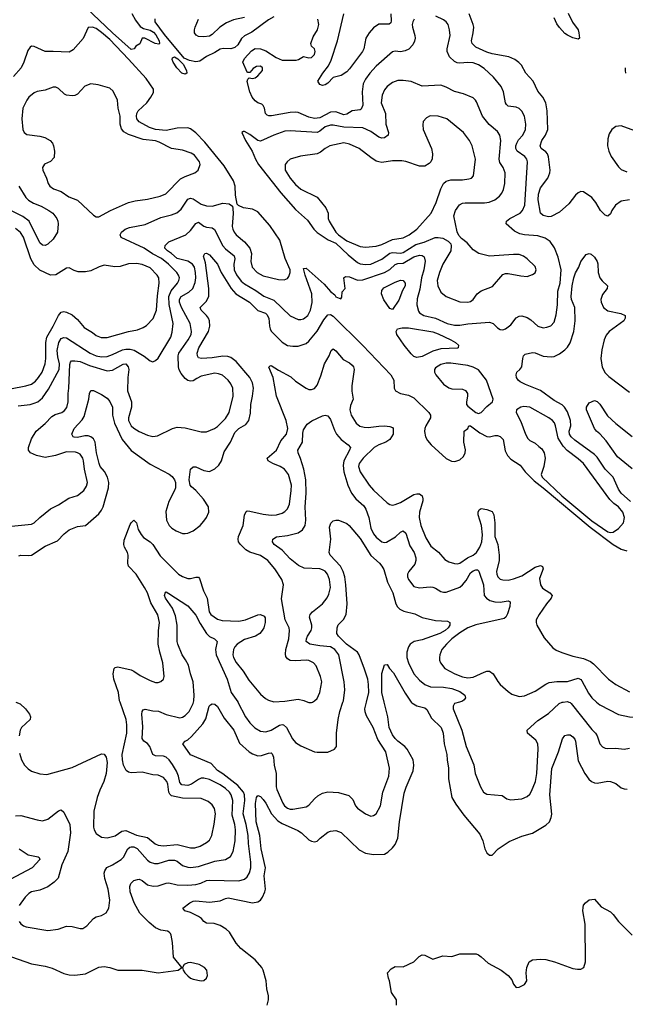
# Model space of a CAD drawing. Header units: inches. Extents: x 1834610 to 2027685, y 642842 to 774116.
# Tile 449 of 632: x 1952681 to 1957180, y 717756 to 725066. Entities that reach past the tile are written whole.
import ezdxf

# ---------------------------------------------------------------- set-up
doc = ezdxf.new("R2010")
doc.units = ezdxf.units.IN
doc.header["$MEASUREMENT"] = 0
doc.layers.add('B9751', color=7, linetype='Continuous')
doc.layers.add('B9752', color=7, linetype='Continuous')

msp = doc.modelspace()

# ---------------------------------------------------------------- linework, layer by layer
at = {"layer": 'B9751', "color": 5}
for points, elevation in [([(1952470, 718160.7), (1952770, 718055.6), (1952870, 718038), (1952923.7, 718023.7), (1953010, 717985.3), (1953050, 717973.4), (1953090, 717972.7), (1953170, 717981.5), (1953270, 718030.3), (1953310, 718036.5), (1953351, 718030), (1953411.5, 718008.5), (1953590, 718008.9), (1953710, 717988.4), (1953858, 718010), (1953886, 718030), (1953824.4, 718104.4), (1953815.6, 718215.6), (1953806, 718270), (1953800.4, 718280.4), (1953791.9, 718291.9), (1953779, 718299), (1953730, 718305.8), (1953690, 718324.1), (1953642.1, 718362.1), (1953573.2, 718433.2), (1953532, 718510), (1953501.2, 718590), (1953498.7, 718630), (1953506.6, 718653.4), (1953530, 718674.6), (1953556.6, 718683.4), (1953570, 718683.6), (1953590, 718674.6), (1953630, 718642.3), (1953673.4, 718633.4), (1953710, 718635.2), (1953770, 718656.2), (1953790, 718658.6), (1953850, 718643.5), (1953930, 718640.7), (1953990, 718644.5), (1954025.9, 718654), (1954070, 718674.3), (1954090, 718677.6), (1954310, 718672.5), (1954350, 718685.2), (1954370, 718701.7), (1954387.3, 718732.7), (1954397, 718770), (1954397.6, 718810), (1954380.1, 718950), (1954378.3, 719010), (1954364.3, 719090), (1954340.4, 719170), (1954354.4, 719270), (1954351.2, 719310), (1954343.7, 719330), (1954300.7, 719380.7), (1954190, 719466.5), (1954150, 719491.9), (1954102.5, 719542.5), (1953950, 719607.8), (1953893.6, 719690), (1953911.6, 719710), (1953930, 719719.7), (1953956.8, 719743.2), (1954042.3, 719837.7), (1954063.8, 719876.2), (1954089.8, 719970.2), (1954099.6, 719980.4), (1954110, 719987.7), (1954130, 719984.9), (1954150, 719968), (1954200.7, 719880.7), (1954272.6, 719790), (1954315, 719695), (1954386.9, 719630), (1954410, 719614.8), (1954450, 719601.7), (1954476.4, 719603.6), (1954530, 719620.7), (1954550, 719621.7), (1954555.7, 719615.7), (1954565.4, 719590), (1954571.5, 719531.5), (1954586.4, 719470), (1954587.2, 719370), (1954592.4, 719350), (1954636.5, 719250), (1954649.1, 719230), (1954670, 719211.8), (1954690, 719203.9), (1954710, 719203.9), (1954810, 719222.4), (1954830, 719233.4), (1954870, 719280.3), (1954896.3, 719303.7), (1954930, 719323.1), (1954970, 719333.1), (1955050, 719328.9), (1955125.7, 719305.7), (1955156.4, 719276.4), (1955176.5, 719230), (1955190, 719212.4), (1955250.6, 719170), (1955290, 719153.4), (1955310, 719157.6), (1955329.7, 719170.3), (1955361.6, 719230), (1955377.6, 719330), (1955424.2, 719450), (1955427, 719510), (1955400.2, 719630), (1955342.4, 719722.4), (1955307.7, 719810), (1955257.4, 719897.4), (1955246.8, 719926.8), (1955245.8, 719950), (1955257.4, 720000)], 440), ([(1952653.4, 720000), (1952685.9, 719985.9), (1952725.5, 719950), (1952754.9, 719910), (1952762.8, 719890), (1952758, 719870), (1952694.6, 719810), (1952684, 719790), (1952676.9, 719750)], 480), ([(1952677, 718370), (1952690, 718352.7), (1952710, 718337.6), (1952730, 718330.4), (1952890, 718303.1), (1952967.4, 718312.6), (1953030, 718335.3), (1953070, 718334), (1953130, 718318), (1953150, 718318), (1953180.8, 718339.2), (1953230, 718392.2), (1953250, 718404.2), (1953290, 718414), (1953324.6, 718435.4), (1953343.5, 718470), (1953349.8, 718530), (1953337.7, 718610), (1953312.7, 718690), (1953309.9, 718730), (1953313.3, 718746.7), (1953328.7, 718771.3), (1953370, 718790.2), (1953435, 718830), (1953451.3, 718848.7), (1953483.9, 718910), (1953498.4, 718921.6), (1953510, 718925.9), (1953530, 718923.9), (1953552.7, 718912.7), (1953630, 718826.5), (1953650.5, 718810), (1953682.3, 718802.3), (1953710, 718802), (1953790, 718824.7), (1953830, 718826.7), (1953850, 718817.8), (1953890, 718787.1), (1953930, 718772.9), (1953950, 718770.8), (1954010, 718779.8), (1954130, 718817.5), (1954210, 718830.2), (1954247.4, 718852.6), (1954267.8, 718890), (1954282.4, 718970), (1954283.2, 719050), (1954278.8, 719090), (1954259.3, 719159.3), (1954265.7, 719270), (1954252.8, 719310), (1954239.2, 719330), (1954210, 719358.3), (1954170, 719386), (1954090, 719424.7), (1954050, 719434.5), (1954030, 719433.8), (1954010, 719425.4), (1953956.5, 719390), (1953930, 719380.5), (1953885.2, 719385.2), (1953870, 719403.5), (1953859.7, 719450), (1953845.5, 719485.5), (1953816.9, 719536.9), (1953791.5, 719571.5), (1953770, 719589.8), (1953750, 719598.5), (1953690, 719600.3), (1953670, 719609.7), (1953648.6, 719670), (1953630, 719692.4), (1953603, 719710), (1953591.9, 719730), (1953595.7, 719815.7), (1953589.2, 719910.8), (1953590.9, 719929.1), (1953598.9, 719941.1), (1953612.9, 719947.1), (1953670, 719934.7), (1953711.2, 719931.2), (1953770, 719906.7), (1953870, 719883.1), (1953890, 719887.6), (1953910, 719899.6), (1953940.4, 719930), (1953969.8, 719990), (1953972, 720000)], 460), ([(1952680.9, 719620.9), (1952695.5, 719570), (1952717.3, 719530), (1952743.7, 719503.7), (1952770, 719487.7), (1952830, 719466.4), (1952882, 719462), (1953070, 719513.7), (1953290, 719614.9), (1953310, 719613.4), (1953324.9, 719590), (1953330.4, 719550.4), (1953323.1, 719470), (1953307.2, 719410), (1953275.4, 719344.6), (1953256.5, 719290), (1953233.2, 719190), (1953230.2, 719070), (1953235.5, 719050), (1953250, 719024.2), (1953290, 718996.5), (1953330, 718992.4), (1953390, 719007.2), (1953440, 719040), (1953470, 719045.8), (1953550, 719012.3), (1953630, 718994.3), (1953688, 718948.1), (1953710, 718936.6), (1953750, 718932.9), (1953850, 718941.8), (1953950, 718916.5), (1953983.1, 718916.9), (1954022, 718930), (1954070, 718958), (1954090, 718974.9), (1954109.7, 719010), (1954126.3, 719093.7), (1954135, 719170), (1954127.1, 719210), (1954110, 719236.9), (1954081.8, 719261.8), (1954030, 719283.5), (1953890, 719285), (1953810, 719304.3), (1953795.8, 719315.7), (1953788.1, 719330), (1953781.9, 719390), (1953775.2, 719410), (1953750, 719439.4), (1953710, 719456.3), (1953670, 719459.9), (1953590, 719479.6), (1953510, 719475.1), (1953490, 719479.8), (1953472.5, 719492.5), (1953453.1, 719530), (1953444, 719570), (1953442.7, 719610), (1953476.8, 719770), (1953478.2, 719830), (1953472.2, 719870), (1953426.5, 720000)], 480), ([(1954519.6, 717750), (1954529.7, 717790), (1954530, 717818), (1954517.2, 717870), (1954511.7, 717930), (1954489.8, 718010), (1954479.8, 718030), (1954430, 718085.3), (1954322.7, 718170), (1954288.3, 718210), (1954239.2, 718290), (1954213.8, 718313.8), (1954170, 718340.6), (1954125.5, 718354.5), (1954070, 718357.6), (1954050, 718369.7), (1954031.7, 718391.7), (1954008.7, 718408.7), (1953950, 718437.3), (1953909, 718450), (1953892.7, 718470), (1953945.1, 718510), (1953970, 718521.7), (1953990, 718523.8), (1954090, 718513.7), (1954170, 718524.2), (1954210, 718541.9), (1954230, 718545.3), (1954411.2, 718508.8), (1954450, 718516.2), (1954470.5, 718529.5), (1954485.6, 718550), (1954503.2, 718590), (1954506.9, 718610), (1954497.5, 718710), (1954507.8, 718770), (1954474.3, 718910), (1954464.2, 719010), (1954436.9, 719110), (1954432.3, 719247.7), (1954439.4, 719290), (1954450, 719306.5), (1954470, 719299.7), (1954490, 719276.2), (1954510, 719249.1), (1954552.9, 719170), (1954598.9, 719118.9), (1954630, 719097), (1954747.2, 719047.2), (1954773.7, 719030), (1954830, 718977.1), (1954850, 718966), (1954870, 718962), (1954890, 718966.8), (1954912.7, 718990), (1954970, 719032.7), (1954990, 719040.4), (1955030, 719044.9), (1955070, 719030.3), (1955202.7, 718902.7), (1955250, 718878.9), (1955310, 718867.2), (1955390, 718870.3), (1955415.9, 718884.1), (1955450, 718917), (1955470, 718943.1), (1955490.6, 718990), (1955502.2, 719110), (1955537.9, 719322.1), (1955552.2, 719367.8), (1955603.1, 719490), (1955608.8, 719531.2), (1955604.4, 719570), (1955559.8, 719650), (1955543.1, 719670), (1955490, 719709), (1955469.1, 719730), (1955450, 719757.3), (1955426.4, 719810), (1955414.9, 719890), (1955388.4, 720000)], 420), ([(1954301.6, 720000), (1954358.6, 719890), (1954390, 719846.3), (1954427.7, 719807.7), (1954470, 719783.2), (1954510, 719778.9), (1954550, 719790.9), (1954610, 719827.3), (1954630, 719834), (1954641.6, 719830), (1954663.2, 719810), (1954707, 719727), (1954730, 719699.5), (1954770, 719673.7), (1954870, 719630.4), (1954890, 719626.7), (1954971.1, 719628.9), (1955019, 719650), (1955034, 719670), (1955034.8, 719770), (1955047.3, 719870), (1955059.4, 719930), (1955082.5, 720000)], 460), ([(1954820.9, 720000), (1954830, 719996.3), (1954850, 719996.3), (1954856.5, 720000)], 480), ([(1955590.1, 720000), (1955594.2, 719994.2), (1955630, 719971.3), (1955690, 719957.4), (1955705.6, 719945.6), (1955740.6, 719880.6), (1955811, 719810), (1955827.8, 719770), (1955835.1, 719690), (1955852.9, 719610), (1955855.3, 719570), (1955867.1, 719510), (1955865.6, 719430), (1955891.9, 719291.9), (1955920.9, 719240.9), (1955980.4, 719160.4), (1956098.6, 719018.6), (1956122, 718970), (1956136.4, 718910), (1956150, 718880.7), (1956170, 718864), (1956190, 718864), (1956236, 718910), (1956316.6, 718963.4), (1956410, 719004.9), (1956490, 719027.4), (1956590, 719084.9), (1956616.9, 719110), (1956630, 719142.8), (1956633, 719167), (1956619.1, 719310), (1956634.2, 719505.8), (1956682.3, 719630), (1956712.1, 719727.9), (1956730, 719750.4), (1956750, 719757), (1956770, 719755.3), (1956790, 719742.6), (1956803.8, 719723.8), (1956810.2, 719710), (1956830, 719563.1), (1956878.6, 719470), (1956908.3, 719428.3), (1956928.9, 719410), (1956950, 719399.7), (1956970, 719397.6), (1957050, 719412.9), (1957070, 719410.2), (1957110, 719394.9), (1957150, 719362), (1957170, 719354.6), (1957193.2, 719353.2)], 420), ([(1955948.1, 720000), (1955911.6, 719988.4), (1955900.3, 719970), (1955900.9, 719950), (1955964.5, 719790), (1955996.5, 719670), (1956053.4, 719533.4), (1956065.3, 719470), (1956103.5, 719370), (1956126.7, 719330), (1956150, 719317.1), (1956265.5, 719305.5), (1956300.1, 719280.1), (1956330, 719273), (1956410, 719280.8), (1956450, 719298), (1956470, 719316.4), (1956482.9, 719337.1), (1956512.7, 719410), (1956522, 719470), (1956531.7, 719651.7), (1956529.8, 719689.8), (1956515.9, 719715.9), (1956454.3, 719770), (1956449.7, 719790), (1956530, 719862), (1956610, 719915.6), (1956687.1, 719990), (1956710, 719999.4), (1956716.9, 720000)], 440), ([(1956761, 720000), (1956770, 719997.6), (1956778.5, 719990), (1956930, 719796.9), (1956957.3, 719770), (1956970.3, 719750), (1956990.3, 719690.3), (1957010, 719668), (1957030, 719658), (1957050, 719654.4), (1957110, 719656.5), (1957170, 719650.3), (1957210, 719658)], 440), ([(1956966.8, 720000), (1956990, 719980.2), (1957130, 719906.2), (1957211, 719891), (1957290, 719888.4), (1957319.6, 719879.6), (1957584, 719684), (1957614.6, 719674.6), (1957750, 719665.5), (1957870, 719642.7), (1957930, 719644), (1958010, 719672.9), (1958152.3, 719750), (1958206, 719810), (1958214.3, 719830), (1958209.7, 719850), (1958169.9, 719910), (1958134.9, 719950), (1958085, 720000)], 460), ([(1952650, 719154.9), (1952690, 719157.8), (1952810, 719124.7), (1952850, 719117.7), (1952890, 719131.3), (1952970, 719193.1), (1952990, 719198.4), (1953010, 719181.6), (1953054, 719090), (1953058, 719030), (1953038.3, 718890), (1952994.3, 718790), (1952966.6, 718693.4), (1952938.2, 718661.8), (1952890, 718628.3), (1952830, 718602), (1952770, 718591.2), (1952750, 718578.4), (1952721.6, 718550), (1952678, 718490)], 460), ([(1952676.3, 718910), (1952744.5, 718864.4), (1952818, 718850), (1952824.9, 718844.9), (1952830.4, 718830), (1952773.4, 718770), (1952610, 718682.5)], 440), ([(1955479, 717750), (1955479, 717790), (1955443.2, 717843.2), (1955429.3, 717930), (1955420.9, 717950), (1955414, 717990), (1955440.2, 718019.8), (1955470, 718036), (1955530, 718034.8), (1955609.4, 718070.6), (1955649, 718110), (1955670, 718122.8), (1955690, 718121), (1955750, 718091.3), (1955824.7, 718115.3), (1955890, 718111.3), (1955950, 718131.3), (1956071.3, 718130), (1956090, 718123), (1956110, 718108), (1956161.8, 718061.8), (1956256.3, 718010), (1956310.3, 717970.3), (1956336.7, 717936.7), (1956350, 717904.7), (1956370, 717881), (1956390, 717882.8), (1956430, 717902.8), (1956449.2, 717930), (1956442.9, 717990), (1956448, 718030), (1956466.3, 718070), (1956490, 718085.7), (1956550, 718091.4), (1956590, 718087.9), (1956654, 718070), (1956790, 718021.3), (1956824.1, 718015.9), (1956850, 718017.3), (1956872.7, 718030), (1956885.1, 718070), (1956880.3, 718350), (1956864.4, 718450), (1956865.3, 718474.7), (1956870, 718491.3), (1956884, 718510), (1956910, 718531), (1956950, 718536), (1957000.4, 718480.4), (1957070, 718441.1), (1957090, 718422), (1957129.4, 718369.4), (1957229.4, 718269.4)], 380)]:
    msp.add_lwpolyline(points, dxfattribs=dict(at, elevation=elevation))
at = {"layer": 'B9751', "color": 5, "elevation": 440}
msp.add_lwpolyline([(1953950, 718065.6), (1953930, 718064.5), (1953902, 718050), (1953891.3, 718030), (1953896, 718010), (1953906.8, 717990), (1953930, 717966.8), (1953950, 717950.8), (1953970, 717942), (1954029.1, 717930.9), (1954050, 717931.3), (1954069.3, 717950.7), (1954076, 717970), (1954072, 718010), (1954053.2, 718030), (1954014, 718050)], close=True, dxfattribs=at)
at = {"layer": 'B9752', "color": 5}
for points, elevation in [([(1952570, 721301.5), (1952770, 721320.2), (1952790, 721330.3), (1952830, 721370.3), (1952910, 721434.3), (1952970, 721464.9), (1953046.9, 721513.1), (1953110, 721534), (1953156.9, 721570), (1953178.2, 721601.8), (1953184.2, 721630), (1953163.4, 721730), (1953156.5, 721790), (1953149.8, 721810), (1953130, 721839.7), (1953111.3, 721851.3), (1953095.1, 721855.1), (1953030, 721857.3), (1952948.4, 721831.6), (1952870, 721816.2), (1952807, 721830), (1952762.7, 721850), (1952745.6, 721870), (1952746, 721890), (1952770, 721954.8), (1952802.9, 722010), (1952870, 722068.8), (1952919.1, 722121), (1952945.2, 722134.8), (1952993.6, 722150), (1953015.3, 722164.7), (1953032.5, 722187.5), (1953042.4, 722230), (1953040.4, 722290), (1953046.1, 722330), (1953053, 722507), (1953057.7, 722522.3), (1953067.2, 722532.8), (1953090, 722534.3), (1953130, 722528.3), (1953199.1, 722499.1), (1953330, 722459.8), (1953370, 722463.4), (1953450, 722509.3), (1953470.3, 722510), (1953486.2, 722490), (1953490.9, 722470), (1953484.8, 722410), (1953483.2, 722310), (1953510.9, 722230), (1953510.9, 722189.1), (1953489.4, 722110.6), (1953490.2, 722090), (1953510, 722050.3), (1953530, 722034), (1953570, 722007.6), (1953630, 721981.7), (1953670, 721972), (1953704, 721976), (1953816, 722030), (1953850, 722040.2), (1953910, 722035.5), (1954030, 722005.7), (1954070, 722007), (1954128.8, 722031.2), (1954150, 722045.7), (1954210, 722106), (1954238.2, 722150), (1954266.8, 722270), (1954264.2, 722330), (1954250, 722361.6), (1954229.8, 722389.8), (1954187, 722427), (1954157.7, 722437.7), (1954130, 722440.7), (1954030, 722419), (1953996.6, 722403.4), (1953970, 722384.2), (1953950, 722382.4), (1953930, 722387.7), (1953910, 722401.3), (1953879.5, 722439.5), (1953866.2, 722466.2), (1953861, 722490), (1953857.8, 722570), (1953863.4, 722590), (1953933.1, 722690), (1953953.8, 722730), (1953958.4, 722750), (1953947.9, 722810), (1953882.5, 722930), (1953868, 722970), (1953868.2, 722990), (1953880.2, 723010), (1953937.8, 723042.2), (1953968.6, 723071.4), (1953985.5, 723114.5), (1953989.9, 723150), (1953987.9, 723190), (1953978.8, 723230), (1953964.3, 723250), (1953930, 723274.4), (1953850, 723293.1), (1953810, 723329.9), (1953778.5, 723350), (1953759.8, 723370), (1953761.5, 723390), (1953790, 723416.5), (1953914.7, 723470), (1953950, 723501.6), (1953990, 723554), (1954010, 723561.8), (1954050, 723533.4), (1954070, 723524.8), (1954110, 723521.6), (1954127.4, 723507.4), (1954190, 723386.5), (1954210, 723364.3), (1954274.2, 723314.2), (1954279.8, 723290), (1954272.1, 723250), (1954273.8, 723210), (1954290.8, 723170.8), (1954325.7, 723125.7), (1954350, 723105.9), (1954436.3, 723056.3), (1954493.6, 723013.6), (1954570, 722983.5), (1954690, 722867.6), (1954750, 722841.1), (1954770, 722840.3), (1954790, 722846.5), (1954820.4, 722870), (1954841.4, 722910), (1954854.4, 722965.6), (1954850.9, 723030), (1954801.8, 723170), (1954790, 723218), (1954810, 723220.9), (1954941.9, 723101.9), (1954990, 723047.7), (1955022.5, 723022.5), (1955030, 723008.8), (1955067.3, 722992.7), (1955072.9, 723007.1), (1955075.3, 723044.7), (1955099, 723070), (1955089.4, 723150), (1955100.8, 723159.2), (1955130, 723157.3), (1955190, 723131.3), (1955230, 723134), (1955391, 723189), (1955430, 723211.3), (1955470.6, 723249.4), (1955490, 723256.6), (1955530, 723259.3), (1955610, 723306.1), (1955650, 723318.1), (1955670, 723316.5), (1955686.8, 723306.8), (1955693.8, 723273.8), (1955683.3, 723210), (1955665.8, 723150), (1955653.8, 723066.2), (1955634.7, 722994.7), (1955632.2, 722950), (1955643, 722903), (1955651.6, 722890), (1955682, 722870), (1955770, 722849.6), (1955856.5, 722810), (1955910, 722797.8), (1955950, 722798.3), (1956010, 722808.8), (1956170, 722821.3), (1956198, 722810), (1956230, 722778), (1956250, 722765.5), (1956270, 722763), (1956290, 722772), (1956330, 722801.7), (1956370, 722851.8), (1956390, 722866), (1956410, 722867.7), (1956450, 722854.3), (1956477.8, 722837.8), (1956530, 722790.3), (1956570, 722778), (1956597.5, 722782.5), (1956625.6, 722794.4), (1956650, 722820.7), (1956666.1, 722873.9), (1956675.4, 722950), (1956679.2, 723050), (1956694.9, 723110), (1956703.2, 723210), (1956682, 723302), (1956653.3, 723373.3), (1956620.4, 723420.4), (1956585.4, 723445.4), (1956530, 723461.7), (1956430, 723467.8), (1956395.8, 723475.8), (1956357, 723497), (1956294, 723550), (1956297.4, 723570), (1956321.3, 723590), (1956398.5, 723630), (1956415.3, 723650), (1956432.2, 723690), (1956452.2, 724010), (1956448.1, 724030), (1956434.2, 724050), (1956377.5, 724090), (1956365.9, 724110), (1956366.3, 724130), (1956373.1, 724150), (1956386.5, 724173.5), (1956419.3, 724210), (1956438.9, 724250), (1956441.1, 724290), (1956429.8, 724350), (1956410, 724388), (1956390, 724407.1), (1956370, 724416.8), (1956310, 724424), (1956296.6, 724436.6), (1956289.8, 724450), (1956274.6, 724530), (1956258, 724570), (1956199.9, 724639.9), (1956130, 724704.6), (1956090, 724731.4), (1956050, 724745.2), (1956010, 724748.2), (1955950, 724742.9), (1955930, 724746), (1955910, 724755.8), (1955873.8, 724790), (1955856.5, 724830), (1955856.8, 724850), (1955878.5, 724950), (1955874.7, 724990), (1955863.1, 725030), (1955850, 725049.6), (1955830, 725066.3), (1955772.5, 725092.5)], 540), ([(1953513.2, 725113.2), (1953542.7, 725062.7), (1953576.7, 725016.7), (1953600.7, 725000.7), (1953650, 724988.9), (1953674, 724974), (1953693.5, 724953.5), (1953718.4, 724910), (1953721, 724890), (1953714.6, 724885.4), (1953688.4, 724888.5), (1953610, 724929.3), (1953591, 724929), (1953573.4, 724886.6), (1953544.7, 724870), (1953530.5, 724849.5), (1953510, 724846), (1953370, 724969.9), (1953175.6, 725155.6)], 540), ([(1955438.1, 725110), (1955441.6, 725058.4), (1955437.1, 725042.9), (1955425.7, 725034.3), (1955350, 725032.1), (1955310, 725006.5), (1955276.8, 724970), (1955251.8, 724930), (1955236.6, 724850), (1955228.6, 724830), (1955130, 724702.6), (1955110, 724680.4), (1955070, 724651.5), (1955010, 724638), (1954970, 724596), (1954950, 724582.7), (1954930, 724577.2), (1954910, 724584), (1954896, 724610), (1954933, 724670), (1954975.6, 724724.4), (1954993.9, 724766.1), (1955042.1, 724910), (1955087.8, 725110)], 520), ([(1957210, 723728.7), (1957150, 723718.2), (1957107.6, 723690), (1957079.5, 723650), (1957070, 723624), (1957050, 723607), (1957030, 723614.5), (1956994.5, 723650), (1956961.6, 723710), (1956930, 723745.1), (1956870, 723787.3), (1956850, 723789.6), (1956830, 723780.5), (1956810, 723763.5), (1956760.9, 723699.1), (1956690, 723638.2), (1956630, 723604.4), (1956610, 723601.8), (1956570, 723612.3), (1956549.8, 723630), (1956532.2, 723730), (1956533.9, 723770), (1956550, 723818.5), (1956604.5, 723890), (1956619.1, 723930), (1956621.7, 723950), (1956609.1, 724049.1), (1956602.4, 724070), (1956590, 724084.8), (1956555.1, 724110), (1956547.9, 724130), (1956560.2, 724170), (1956587.1, 724210), (1956604, 724250), (1956600.3, 724390), (1956589.8, 724449.8), (1956567.8, 724490), (1956530, 724535.1), (1956496.4, 724610), (1956441.6, 724670), (1956408.7, 724728.7), (1956389.8, 724749.8), (1956358, 724770), (1956313.2, 724790), (1956190, 724812.5), (1956150, 724825.3), (1956070, 724863.4), (1956042.9, 724890), (1956036, 724910), (1956049.9, 724970), (1956053.7, 725010), (1956050.5, 725030), (1956020.2, 725110)], 520), ([(1956755.5, 725115.5), (1956787.9, 725047.9), (1956828.8, 724990), (1956834.9, 724970), (1956838.8, 724930), (1956830, 724921.2), (1956790, 724932), (1956750, 724951.3), (1956730, 724964.8), (1956690, 725007.4), (1956670, 725035.3), (1956650, 725080.9)], 480), ([(1954570, 725088.3), (1954530, 725064.8), (1954406.3, 724973.7), (1954350, 724947), (1954330, 724926), (1954300.7, 724879.3), (1954279.2, 724860.8), (1954250, 724851.2), (1954193.6, 724853.6), (1954170, 724847.7), (1954130, 724822.8), (1954070, 724794), (1954020.3, 724759.7), (1953990, 724753.8), (1953943.8, 724763.8), (1953901.8, 724781.8), (1953756.3, 724956.3), (1953688.6, 725050), (1953688.2, 725071.8)], 540), ([(1954350, 725083.3), (1954270, 725065), (1954217.4, 725042.6), (1954168.7, 725011.3), (1954110, 724957.1), (1954090, 724944.8), (1954050, 724938), (1954010, 724941.6), (1953991.4, 724951.4), (1953980.7, 724970), (1953978.7, 724990), (1953983.5, 725010), (1954009.7, 725070)], 520), ([(1955611.7, 725070), (1955600.7, 725050), (1955596.5, 725030), (1955598, 725010), (1955617.4, 724950), (1955618, 724930), (1955613.8, 724906.2), (1955601.2, 724878.8), (1955571.4, 724848.6), (1955545.4, 724834.6), (1955510, 724826.9), (1955470, 724831.5), (1955450, 724827.6), (1955330, 724721.4), (1955281.5, 724670), (1955250, 724624.8), (1955233.5, 724590), (1955225.3, 724530), (1955229.4, 724430.6), (1955218.1, 724401.9), (1955210, 724396), (1955150, 724390.7), (1955110, 724365), (1955090, 724360.6), (1955030, 724383.1), (1954990, 724381), (1954910, 724337.8), (1954870, 724331.6), (1954830, 724342.4), (1954750, 724377), (1954730, 724380.6), (1954690, 724378.3), (1954552.7, 724352.7), (1954532.8, 724352.8), (1954518.3, 724358.3), (1954507.6, 724370), (1954499.6, 724410), (1954489.7, 724429.7), (1954479.7, 724439.7), (1954450, 724449.7), (1954430, 724463), (1954408.6, 724490), (1954390.9, 724530), (1954371.7, 724608.3), (1954375.1, 724624.9), (1954385.2, 724634.8), (1954410, 724630.4), (1954430, 724634.3), (1954449.7, 724650), (1954483.9, 724690), (1954484.2, 724710), (1954470, 724720.4), (1954441.3, 724718.7), (1954415.6, 724704.4), (1954390, 724674), (1954375.3, 724675.3), (1954370, 724678), (1954339, 724750), (1954350, 724778), (1954404.1, 724835.9), (1954430, 724853.4), (1954470, 724850.4), (1954510, 724836.4), (1954585.1, 724785.1), (1954630, 724765.2), (1954734.3, 724765.7), (1954752.7, 724770), (1954790, 724792.4), (1954830, 724782.3), (1954850, 724786.4), (1954871.8, 724808.2), (1954875.8, 724830), (1954870, 724849.6), (1954849.5, 724870), (1954844, 724890), (1954860.7, 724939.3), (1954892.4, 724990), (1954902, 725030), (1954896.2, 725070)], 540), ([(1952670, 722200.2), (1952759, 722210), (1952790, 722218.8), (1952816.3, 722230), (1952850, 722258.9), (1952896.4, 722323.6), (1952973.7, 722470), (1952977.9, 722510), (1952963.5, 722563.5), (1952960.1, 722610), (1952971.5, 722668.5), (1952990, 722698.2), (1953010, 722706.6), (1953030, 722705.1), (1953204.3, 722590), (1953250, 722570.6), (1953290, 722564.3), (1953330, 722566.5), (1953370, 722579.6), (1953444.6, 722615.4), (1953470, 722621), (1953500.9, 722620.9), (1953532.6, 722612.6), (1953607, 722567), (1953650, 722532.2), (1953670, 722527), (1953690, 722535.3), (1953710, 722554), (1953803.5, 722710), (1953813.8, 722746.2), (1953821.4, 722810), (1953792.1, 722952.1), (1953789.2, 723010), (1953807.2, 723052.8), (1953853.4, 723110), (1953863.4, 723130), (1953867.2, 723150), (1953861.8, 723170), (1953847.9, 723190), (1953787.5, 723250), (1953734.3, 723294.3), (1953668.1, 723328.1), (1953605, 723370), (1953435.6, 723450), (1953428.4, 723470), (1953438, 723490), (1953466, 723510), (1953496.1, 723523.9), (1953613.9, 723546.1), (1953730, 723597.7), (1953810, 723617.5), (1953847.9, 723632.1), (1953880.2, 723659.8), (1953930, 723732.9), (1953950, 723742.2), (1953970, 723736.8), (1954030, 723696.8), (1954070, 723683.2), (1954110, 723683), (1954190, 723704.6), (1954238.4, 723698.4), (1954261, 723681), (1954265.5, 723665.5), (1954267.4, 723627.4), (1954260.6, 723530), (1954263.8, 723510), (1954273.2, 723490), (1954290, 723470.2), (1954350, 723417.2), (1954391.8, 723370), (1954402.3, 723330), (1954397.6, 723270), (1954408.5, 723228.5), (1954445.5, 723190), (1954490, 723165.4), (1954603.5, 723136.5), (1954644.9, 723135.1), (1954670, 723144.4), (1954680.9, 723159.1), (1954691.4, 723188.6), (1954690, 723208), (1954652.4, 723292.4), (1954613.4, 723430), (1954538.4, 723538.4), (1954450, 723640.7), (1954410, 723660.7), (1954344, 723670), (1954306.8, 723686.8), (1954296.5, 723696.5), (1954284.6, 723764.6), (1954281.6, 723830), (1954269.9, 723870), (1954200.8, 723980.8), (1954056.9, 724156.9), (1953990, 724227.3), (1953950, 724255.8), (1953930, 724262.3), (1953850, 724259.8), (1953770, 724244.7), (1953690.3, 724250.3), (1953646.2, 724266.2), (1953568.9, 724308.9), (1953559.2, 724319.2), (1953551.7, 724330), (1953548.4, 724350), (1953550.7, 724370), (1953560.3, 724390), (1953624.8, 724450), (1953655.8, 724490), (1953675.3, 724524.7), (1953675.5, 724550), (1953621.8, 724630), (1953490, 724773.9), (1953350, 724918.2), (1953290, 724972.3), (1953250, 724999.8), (1953222, 725010), (1953190, 725009.3), (1953152.9, 724927.1), (1953078, 724842), (1953050, 724824.2), (1952930, 724831.2), (1952870, 724829.7), (1952790, 724866.6), (1952770, 724869.3), (1952758.8, 724861.2), (1952741.7, 724838.3), (1952711.3, 724750), (1952691.3, 724708.7), (1952634.2, 724645.8)], 560), ([(1957179.7, 724710), (1957178.5, 724690), (1957181.8, 724670)], 520), ([(1957250, 724241.5), (1957150, 724277.6), (1957110, 724272.3), (1957079.5, 724250), (1957060.2, 724219.8), (1957050, 724182), (1957046.8, 724130), (1957056.8, 724090), (1957074.5, 724050), (1957130, 723972.9), (1957150, 723954.4), (1957190, 723936.8)], 520), ([(1952674.3, 723830), (1952727.3, 723747.3), (1952747.3, 723727.3), (1952783, 723703), (1952841.3, 723681.3), (1952898.7, 723650), (1952927, 723630), (1952957.4, 723590), (1952965.7, 723570), (1952967.8, 723550), (1952961.6, 723490), (1952930, 723436.4), (1952890, 723399.6), (1952870, 723389.7), (1952850, 723393.3), (1952830, 723409.7), (1952751.1, 723571.1), (1952704.3, 723604.3), (1952624.7, 723644.7)], 560), ([(1952614.3, 722325.7), (1952728.1, 722348.1), (1952770, 722361.2), (1952798.7, 722381.3), (1952822, 722410), (1952847.1, 722450), (1952870.5, 722510), (1952874.9, 722550), (1952874.5, 722670), (1952883.6, 722710), (1952930.5, 722790), (1952970, 722870.4), (1952990, 722895.2), (1953010, 722899.6), (1953030, 722895.5), (1953070, 722874), (1953110, 722839.2), (1953160.3, 722780.3), (1953223.2, 722743.2), (1953250, 722721.5), (1953287.7, 722707.7), (1953330, 722707.6), (1953490, 722751.6), (1953555.4, 722764.6), (1953598.7, 722781.3), (1953623.2, 722796.8), (1953673.3, 722846.7), (1953698.7, 722910), (1953705, 723015), (1953718.3, 723110), (1953714.2, 723150), (1953703.5, 723170), (1953650, 723223.1), (1953590, 723249.8), (1953550, 723256.8), (1953490, 723253), (1953427.1, 723232.9), (1953387.6, 723232.4), (1953310, 723243.1), (1953271.2, 723231.2), (1953210, 723201.8), (1953170, 723193.7), (1953115, 723195), (1953085, 723204.9), (1953050, 723223.5), (1953030, 723222), (1952950, 723172.6), (1952910, 723168.8), (1952830, 723206), (1952790, 723245.3), (1952763.4, 723290), (1952710, 723452.1), (1952686.7, 723486.7), (1952650, 723516.8)], 580), ([(1952675.5, 721084.5), (1952690, 721090.3), (1952750, 721087.6), (1952770, 721091.7), (1952870, 721156.5), (1952961.9, 721198.1), (1953011.1, 721250), (1953050, 721279.1), (1953110, 721303.2), (1953170, 721311.3), (1953270, 721398.5), (1953290, 721424), (1953301.2, 721450), (1953339.9, 721590), (1953343.1, 721630), (1953332.5, 721670), (1953312, 721712), (1953280.2, 721750), (1953271.9, 721770), (1953251.3, 721850), (1953241.1, 721930), (1953230, 721953.6), (1953210, 721969.9), (1953190, 721975.5), (1953164.5, 721975.5), (1953110, 721965.2), (1953086.9, 721966.9), (1953079.5, 721970), (1953069.7, 721990), (1953087.2, 722030), (1953145.4, 722094.6), (1953160.4, 722119.6), (1953194.3, 722250), (1953200.5, 722290), (1953210, 722312.7), (1953230, 722312.2), (1953290, 722284.4), (1953330, 722255.8), (1953350, 722230.3), (1953371, 722190), (1953370.1, 722129.9), (1953384.4, 722070), (1953442.9, 721950), (1953510, 721868.1), (1953650, 721767.3), (1953791.7, 721691.7), (1953813.4, 721673.4), (1953830.3, 721650), (1953838, 721630), (1953838, 721590), (1953831.8, 721570), (1953788.2, 721490), (1953766.5, 721413.5), (1953771, 721350), (1953791.2, 721310), (1953811.3, 721290), (1953842.6, 721270), (1953890, 721251.8), (1953910, 721251), (1953930, 721253.7), (1953970, 721271.1), (1954022, 721310), (1954050, 721342), (1954070, 721370.4), (1954086.2, 721410), (1954083.5, 721450), (1954047.1, 721507.1), (1953990, 721571), (1953957.2, 721597.2), (1953947.8, 721610), (1953940.4, 721650), (1953951, 721729), (1953970, 721747), (1953990, 721746), (1954050, 721718.3), (1954090, 721712.9), (1954130, 721732.6), (1954161.2, 721758.8), (1954179.3, 721790), (1954201.1, 721858.9), (1954246.5, 721930), (1954279.5, 722000.5), (1954310, 722030.8), (1954360.3, 722059.7), (1954382.9, 722090), (1954395.8, 722144.2), (1954398.6, 722210), (1954411.2, 722271.2), (1954417.2, 722330), (1954411.6, 722370), (1954389.9, 722410), (1954290, 722527.7), (1954250, 722558.1), (1954226.7, 722566.7), (1954190, 722568.7), (1954110, 722556.2), (1954030.6, 722550.6), (1954010, 722556.4), (1954001.1, 722570), (1953999.6, 722590), (1954011.2, 722630), (1954083.7, 722750), (1954093.1, 722790), (1954090.4, 722830), (1954082.7, 722850), (1954069.2, 722870), (1954028.2, 722910), (1954021.8, 722930), (1954070, 722976.5), (1954086.9, 723013.1), (1954085.7, 723070), (1954061.1, 723261.1), (1954047.4, 723310), (1954055.3, 723330), (1954070, 723332.9), (1954090, 723321.1), (1954150.5, 723250.5), (1954176.6, 723190), (1954253.3, 723070), (1954287.3, 723030), (1954389.4, 722969.4), (1954450, 722907.9), (1954506.7, 722886.7), (1954517.4, 722877.4), (1954532.5, 722850), (1954536.8, 722790), (1954540.8, 722770), (1954550, 722754.7), (1954630, 722672.8), (1954670, 722646.9), (1954710, 722641.1), (1954750, 722643.5), (1954810, 722663.3), (1954830, 722679.8), (1954890, 722754), (1954941.6, 722838.4), (1954970, 722873.8), (1954990, 722878.2), (1955010, 722865.7), (1955230, 722647.8), (1955437.7, 722430), (1955460.7, 722390), (1955463.1, 722330), (1955473.7, 722310), (1955510, 722290.2), (1955570, 722278), (1955610, 722258.7), (1955720.2, 722150), (1955732.2, 722130), (1955732.4, 722110), (1955697.2, 722050), (1955690.2, 722030), (1955688.5, 722008.5), (1955695.8, 721970), (1955710, 721942.4), (1955736.5, 721910), (1955847.9, 721807.9), (1955888.5, 721788.5), (1955913.2, 721786.8), (1955950, 721798), (1955977, 721823), (1955991.3, 721851.3), (1955991.6, 721871.6), (1955979, 721930), (1955982, 722010), (1956009, 722031), (1956018, 722050), (1956030, 722051.7), (1956099.2, 721999.2), (1956150, 721972.8), (1956170, 721969.2), (1956210, 721980.2), (1956230, 721979.7), (1956250, 721971), (1956271.8, 721950), (1956286.4, 721866.4), (1956303.3, 721830), (1956330, 721802.9), (1956399.6, 721759.7), (1956435.2, 721710), (1956501.5, 721641.5), (1956570, 721590.7), (1956918.3, 721298.2), (1957090, 721170.1), (1957150, 721134.8), (1957190, 721122.8)], 520), ([(1957216.9, 721490), (1957150, 721551.3), (1957130, 721581.2), (1957088.7, 721668.7), (1957029, 721729), (1956970, 721818.4), (1956950, 721837.7), (1956804, 721944), (1956776.4, 721970), (1956764.7, 721990), (1956763.3, 722010), (1956774.5, 722050), (1956773.4, 722090), (1956750, 722155.3), (1956728.4, 722188.4), (1956710, 722206.8), (1956650, 722238.1), (1956550, 722312.1), (1956437.3, 722357.3), (1956397.7, 722377.7), (1956382.8, 722390), (1956370.7, 722410), (1956367.9, 722430), (1956374.7, 722450), (1956397.2, 722470), (1956411.6, 722490), (1956418.1, 722550), (1956424.2, 722570), (1956436.9, 722583.1), (1956490, 722595.8), (1956510, 722592.9), (1956570, 722567.9), (1956630, 722563.5), (1956650, 722566.5), (1956690, 722585.2), (1956730, 722615.2), (1956750, 722634.9), (1956770, 722666.3), (1956797.9, 722750), (1956807.7, 722830), (1956803.6, 722930), (1956780.8, 722990), (1956777.8, 723010), (1956784.1, 723090), (1956796.7, 723150), (1956810, 723186.3), (1956834.5, 723230), (1956850, 723270.6), (1956890, 723322), (1956910, 723330.5), (1956925.8, 723325.8), (1956950, 723302.8), (1956970, 723270.8), (1956974.8, 723254.8), (1956977.3, 723190), (1956989.1, 723150), (1957007.1, 723127.1), (1957048.4, 723090), (1957044.2, 723070), (1957010, 723025.6), (1956998.4, 722990), (1956999.7, 722970), (1957017.6, 722930), (1957050, 722903.5), (1957145.8, 722885.8), (1957178.7, 722870), (1957179.2, 722850), (1957168.1, 722830), (1957059, 722750), (1957036.8, 722723.2), (1957021.5, 722690), (1957004.7, 722615.3), (1956996.8, 722550), (1957006.5, 722486.5), (1957030, 722443.6), (1957056.3, 722416.3), (1957210, 722300.7)], 520), ([(1954856.5, 720000), (1954870, 720007.7), (1954890, 720027.3), (1954911.1, 720070), (1954926, 720150), (1954916.8, 720190), (1954882.6, 720270), (1954864.2, 720290), (1954830, 720307.4), (1954810, 720310.7), (1954730, 720305.7), (1954690, 720308.9), (1954670, 720320.4), (1954659.1, 720339.1), (1954655.4, 720355.4), (1954657.3, 720390), (1954679.4, 720470), (1954685.8, 720530), (1954682, 720550), (1954653.3, 720610), (1954626.2, 720766.2), (1954639.7, 720870), (1954628.2, 720910), (1954576.4, 720990), (1954523.5, 721050), (1954470, 721088), (1954391.7, 721111.7), (1954360.4, 721130), (1954320.3, 721170), (1954307.1, 721190), (1954302.9, 721210), (1954307.1, 721230), (1954342.3, 721310), (1954351.4, 721388.6), (1954364.1, 721415.9), (1954370, 721419.6), (1954390, 721418.4), (1954490, 721394.3), (1954550, 721388.7), (1954590, 721390.2), (1954630, 721401.5), (1954650, 721414.4), (1954670, 721434.6), (1954684.7, 721470), (1954698, 721570), (1954699, 721610), (1954679.1, 721690), (1954648.5, 721730), (1954616.3, 721750), (1954561.3, 721770), (1954525.7, 721790), (1954520.4, 721810), (1954590, 721871.3), (1954621.3, 721938.7), (1954662.9, 721990), (1954673.1, 722030), (1954661.8, 722090), (1954588.1, 722270), (1954563.1, 722410), (1954532.5, 722487.5), (1954542.8, 722497.2), (1954550, 722498), (1954602.9, 722462.9), (1954694.5, 722414.5), (1954730, 722383), (1954810, 722331.3), (1954830, 722321.5), (1954850, 722320.2), (1954870, 722328.9), (1954890, 722352.4), (1954917.9, 722422.1), (1954944.6, 722510), (1954979.3, 722570), (1954995.6, 722610), (1955010, 722623.1), (1955030, 722608.4), (1955083.8, 722543.8), (1955130, 722519), (1955150, 722501.7), (1955160.1, 722490), (1955166.4, 722470), (1955147.7, 722347.7), (1955148.1, 722308.1), (1955157.7, 722250), (1955137.8, 722202.2), (1955134.3, 722170), (1955144.6, 722130), (1955179.6, 722070), (1955208.4, 722048.4), (1955240.2, 722040.2), (1955270, 722038.7), (1955349.4, 722049.4), (1955390.2, 722050.2), (1955430, 722046), (1955450, 722038.7), (1955456.5, 722030), (1955455.3, 721990), (1955430.7, 721950), (1955401.1, 721930), (1955350, 721910.4), (1955314, 721890), (1955232, 721810), (1955203.2, 721770), (1955198.2, 721750), (1955210.2, 721710), (1955278.2, 721610), (1955310, 721572.6), (1955410, 721478.5), (1955430, 721466.5), (1955450, 721462.7), (1955470, 721465.8), (1955510, 721481.7), (1955610, 721540.1), (1955630, 721546), (1955650, 721545.8), (1955670, 721531.6), (1955676.9, 721510), (1955675, 721495), (1955650.9, 721410), (1955648.9, 721370), (1955660.9, 721310), (1955699.1, 721219.1), (1955736.2, 721156.2), (1955792.3, 721112.3), (1955839.5, 721059.5), (1955870, 721040.3), (1955910, 721029.1), (1955930, 721026), (1955950, 721030.2), (1956008.5, 721071.5), (1956050, 721090.8), (1956073.7, 721110), (1956098.8, 721150), (1956113.7, 721190), (1956118.4, 721241.6), (1956110.9, 721310), (1956086.6, 721390), (1956086.6, 721410), (1956093.3, 721426.7), (1956110, 721438), (1956150.6, 721430), (1956190, 721413.8), (1956202.2, 721390), (1956210.5, 721330.5), (1956211.4, 721230), (1956232.8, 721170), (1956242.5, 721090), (1956242.1, 721050), (1956223.8, 720970), (1956224.7, 720950), (1956231.8, 720930), (1956250, 720913.1), (1956270, 720906.2), (1956310, 720905.8), (1956350, 720913.7), (1956410, 720937.1), (1956510, 721002.5), (1956550, 721013), (1956565.3, 721005.3), (1956568.9, 720990), (1956543.3, 720916.6), (1956548.4, 720870), (1956565.3, 720845.3), (1956619.5, 720810), (1956636.5, 720790), (1956628.9, 720770), (1956594.2, 720730), (1956538.9, 720650), (1956517, 720610), (1956516.5, 720590), (1956521.7, 720570), (1956577.1, 720477.1), (1956641.2, 720401.2), (1956665, 720384.9), (1956706.9, 720366.9), (1956790, 720339.7), (1956870, 720324.2), (1956920.6, 720300.6), (1956944.3, 720284.3), (1957055.3, 720170), (1957110, 720131.4), (1957210, 720075.2)], 480), ([(1957231.3, 721731.3), (1957120.9, 721820.9), (1957038.6, 721938.6), (1956990.8, 721990.8), (1956966, 722010), (1956951.3, 722030), (1956891.8, 722170), (1956891.1, 722190), (1956910, 722221.3), (1956950, 722239.5), (1956970, 722232.4), (1956990, 722212.2), (1957046.2, 722126.2), (1957110, 722068.5), (1957230, 721970.7)], 480), ([(1955082.5, 720000), (1955085.8, 720010), (1955096.8, 720090), (1955092.1, 720150), (1955050.6, 720350), (1955023.1, 720390), (1954990.3, 720410.3), (1954910, 720417), (1954837, 720430), (1954809.1, 720450), (1954810.6, 720470), (1954819.1, 720490), (1954845.7, 720530), (1954852.3, 720550), (1954850.6, 720570), (1954832.9, 720630), (1954837.7, 720650), (1954856.3, 720670), (1954930.4, 720729.6), (1954965.6, 720774.4), (1954978.3, 720801.7), (1954989.9, 720850), (1954983.6, 720910), (1954967.7, 720950), (1954950.6, 720970.6), (1954930, 720982.8), (1954910, 720988.7), (1954794.6, 720994.6), (1954753, 721013), (1954690, 721062.6), (1954630, 721127.1), (1954572.6, 721170), (1954558.3, 721190), (1954560.5, 721210), (1954590, 721227.6), (1954670, 721236.5), (1954750, 721256.9), (1954781.7, 721278.3), (1954802.5, 721310), (1954807.8, 721350), (1954801.8, 721450), (1954808.8, 721551.2), (1954806.5, 721650), (1954792.7, 721730), (1954767.9, 721807.9), (1954748.5, 721850), (1954746.4, 721870), (1954780.8, 721930), (1954783.7, 721996.3), (1954790, 722022), (1954817.2, 722062.7), (1954852.1, 722087.9), (1954930, 722124.4), (1954950, 722130.4), (1954970, 722125.5), (1954990, 722098), (1955018.8, 722018.8), (1955034, 721990), (1955069.4, 721949.4), (1955121.3, 721910), (1955137.6, 721890), (1955131.5, 721870), (1955087.9, 721792.1), (1955083.3, 721756.7), (1955090.1, 721710.1), (1955119.3, 721610), (1955145.3, 721550), (1955177.7, 721510), (1955237.4, 721457.4), (1955253.2, 721433.2), (1955274.6, 721370), (1955290.2, 721290), (1955309.4, 721250), (1955330, 721223.5), (1955370, 721190.2), (1955390, 721184.5), (1955406.3, 721186.3), (1955473.1, 721226.9), (1955510, 721261.3), (1955530, 721271.6), (1955550, 721252.9), (1955579.3, 721159.3), (1955611.5, 721110), (1955624.1, 721070), (1955624, 721050), (1955616.7, 721023.3), (1955572, 720970), (1955561.7, 720950), (1955561.1, 720930), (1955568.8, 720910), (1955610, 720857), (1955650, 720846.9), (1955730, 720855.6), (1955750, 720853), (1955770, 720846.3), (1955810, 720821.1), (1955830, 720814.6), (1955850, 720815.6), (1955950, 720852.9), (1955970, 720869.2), (1955997.6, 720902.4), (1956030, 720958.5), (1956050, 720974.8), (1956070, 720982.8), (1956081.7, 720981.7), (1956092.5, 720972.5), (1956126.5, 720870), (1956131.6, 720791.6), (1956147.4, 720770), (1956174.2, 720754.2), (1956210, 720743.5), (1956250, 720742.3), (1956310, 720751.3), (1956323.4, 720743.4), (1956322.2, 720710), (1956304.2, 720655.8), (1956291.5, 720630), (1956279.3, 720620.7), (1956070, 720573.5), (1956009.1, 720550), (1955950, 720515), (1955892, 720470), (1955851.3, 720430), (1955816.5, 720390), (1955801.1, 720350), (1955798.7, 720330), (1955799.5, 720310), (1955807, 720290), (1955839.5, 720250), (1955912.7, 720210), (1955970, 720187.8), (1956010, 720178.5), (1956050, 720184.3), (1956130, 720222.3), (1956150, 720228.3), (1956170, 720228), (1956197.8, 720210), (1956232.1, 720152), (1956250, 720130.4), (1956310, 720078.4), (1956337.7, 720057.7), (1956390, 720041.1), (1956430, 720046.5), (1956510, 720080.7), (1956590, 720133.4), (1956615, 720145), (1956670, 720153.5), (1956750, 720152.8), (1956830, 720177.2), (1956850, 720166.5), (1956856.8, 720156.8), (1956905.4, 720065.4), (1956930, 720031.4), (1956966.8, 720000)], 460), ([(1953426.5, 720000), (1953423, 720010), (1953416, 720070), (1953380.3, 720170), (1953375.5, 720210), (1953384, 720250), (1953390, 720257), (1953410, 720260.9), (1953510, 720239.1), (1953530, 720230.2), (1953576.9, 720196.9), (1953650, 720159.1), (1953690, 720144.6), (1953710, 720144.6), (1953730, 720153), (1953749.4, 720170), (1953754, 720190), (1953745.1, 720290), (1953721.6, 720370), (1953709.9, 720430), (1953711.3, 720528.7), (1953719, 720590), (1953706.4, 720646.4), (1953655.5, 720735.5), (1953630.8, 720810), (1953607.8, 720850), (1953546.9, 720950), (1953489.9, 721010), (1953484.9, 721030), (1953487.4, 721090), (1953482.3, 721110), (1953459.4, 721150), (1953455.2, 721170), (1953457.5, 721202.5), (1953502.8, 721317.2), (1953510, 721330.8), (1953530, 721350.4), (1953550, 721330.7), (1953562.2, 721282.2), (1953583.2, 721243.2), (1953600.9, 721220.9), (1953650.6, 721190), (1953669.6, 721170), (1953725.2, 721085.2), (1953860.2, 720950), (1953890, 720931), (1953930, 720918.4), (1953950, 720917.7), (1953990, 720928.3), (1954010, 720927.2), (1954018, 720918), (1954045.5, 720825.5), (1954074.6, 720770), (1954088.8, 720670), (1954101.6, 720650), (1954150, 720614.5), (1954185.9, 720605.9), (1954310, 720600.8), (1954358, 720610), (1954450, 720646.7), (1954470.4, 720650.4), (1954497.3, 720637.3), (1954504.1, 720624.1), (1954505.3, 720590), (1954494.6, 720550), (1954483.1, 720530), (1954464.9, 720510), (1954432.7, 720490), (1954350, 720463.4), (1954296.9, 720430), (1954279.3, 720410), (1954269.4, 720390), (1954264.6, 720350), (1954270.2, 720330), (1954290, 720293.1), (1954342.2, 720230), (1954382.3, 720162.3), (1954470, 720059.6), (1954506.6, 720026.6), (1954530, 720012.9), (1954570, 720002.7), (1954650, 720007.2), (1954750, 720021.1), (1954791.8, 720011.8), (1954820.9, 720000)], 480), ([(1955257.4, 720000), (1955273.7, 720070), (1955273.2, 720130), (1955266.2, 720170), (1955243.3, 720243.3), (1955202.3, 720350), (1955189.9, 720369.9), (1955108.6, 720428.6), (1955048.9, 720490), (1955037, 720510), (1955038.8, 720550), (1955046.8, 720573.2), (1955087.2, 720612.8), (1955106.5, 720650), (1955113.5, 720730), (1955104.3, 720870), (1955096.2, 720930), (1955085.2, 720970), (1955064.8, 721010), (1954987.3, 721090), (1954979.7, 721110), (1954992.1, 721210), (1954981.3, 721298.7), (1954992.5, 721327.5), (1955001.5, 721338.5), (1955010, 721346), (1955029.3, 721350.7), (1955050, 721350.5), (1955070, 721343.8), (1955110, 721325.5), (1955127.7, 721310), (1955210, 721213.1), (1955289.1, 721089.1), (1955354.3, 721030), (1955370.4, 721010), (1955385, 720984.9), (1955412.7, 720890), (1955453, 720810), (1955474.3, 720730), (1955487.5, 720707.5), (1955504.7, 720690), (1955535.1, 720675.1), (1955615.6, 720655.6), (1955670, 720628.2), (1955770, 720606.5), (1955859.5, 720599.5), (1955876.3, 720590), (1955875.3, 720570), (1955864.7, 720550), (1955841.2, 720530), (1955802.3, 720510), (1955670, 720461.7), (1955611.6, 720448.4), (1955582.8, 720430), (1955569, 720411), (1955557.3, 720370), (1955557.5, 720330), (1955568.8, 720290), (1955610, 720209.2), (1955650, 720162.9), (1955690, 720129.3), (1955733, 720113), (1955830, 720109.6), (1955890, 720100.6), (1955950, 720077.2), (1955986.7, 720050), (1955991.6, 720030), (1955982.5, 720017.5), (1955970, 720007), (1955948.1, 720000)], 440), ([(1953972, 720000), (1953974.1, 720010), (1953977.4, 720050), (1953970, 720151.2), (1953949.4, 720210), (1953934, 720274), (1953913.8, 720313.8), (1953888.5, 720350), (1953856, 720430), (1953851.3, 720450), (1953851.1, 720570), (1953839.4, 720639.4), (1953817.5, 720697.5), (1953764.4, 720770), (1953756.9, 720790), (1953764.2, 720815.8), (1953770, 720818.4), (1953790, 720806.7), (1953930, 720714.3), (1953990, 720644), (1954022.4, 720582.4), (1954070, 720507.7), (1954090, 720486.9), (1954128.3, 720468.3), (1954147.2, 720450), (1954135.9, 720390), (1954140.8, 720350), (1954221.6, 720170), (1954251.1, 720071.1), (1954301, 720001), (1954301.6, 720000)], 460), ([(1955388.4, 720000), (1955371.6, 720070), (1955370, 720212), (1955390, 720276), (1955410, 720278), (1955428, 720250), (1955458, 720218), (1955544.6, 720064.6), (1955590.1, 720000)], 420), ([(1956716.9, 720000), (1956750, 720003), (1956761, 720000)], 440)]:
    msp.add_lwpolyline(points, dxfattribs=dict(at, elevation=elevation))
for points, elevation in [([(1953910, 724662.8), (1953886.6, 724670), (1953848.1, 724710), (1953821.5, 724750), (1953814, 724770), (1953816.5, 724783.5), (1953830, 724790.4), (1953855.9, 724775.9), (1953895.9, 724735.9), (1953920.8, 724690), (1953922, 724670)], 540), ([(1953209.7, 724589.7), (1953166, 724574), (1953110, 724513.5), (1953090, 724503.8), (1953070, 724500.7), (1953030, 724506.2), (1953014.3, 724514.3), (1952970, 724556.4), (1952950, 724566.4), (1952930, 724565.1), (1952870, 724542), (1952810, 724532.3), (1952790, 724522.6), (1952750.3, 724490), (1952734.3, 724470), (1952704.9, 724410), (1952697, 724330), (1952705.5, 724250), (1952714.8, 724230), (1952733.2, 724213.2), (1952830, 724201.3), (1952867.7, 724192.3), (1952906.7, 724170), (1952924.2, 724150), (1952932.8, 724130), (1952939.6, 724090), (1952936.3, 724043.7), (1952910, 724014), (1952866.7, 723993.3), (1952850.5, 723970), (1952852.4, 723950), (1952881.3, 723890), (1952893.7, 723850), (1952906.4, 723830), (1952933, 723810), (1952990, 723790.2), (1953046.4, 723750), (1953110, 723726.7), (1953230, 723614.4), (1953250, 723603), (1953270, 723603.8), (1953355.1, 723650), (1953490, 723710.2), (1953538, 723722), (1953630, 723733.5), (1953723.7, 723756.3), (1953767.3, 723772.7), (1953876.2, 723883.8), (1953910, 723902.6), (1953982.7, 723930), (1954007, 723950), (1954020.9, 723990), (1954016, 724010), (1953979.3, 724059.3), (1953954.9, 724074.9), (1953890, 724096.8), (1953810, 724109.8), (1953717.2, 724157.2), (1953690, 724166.6), (1953598, 724178), (1953490, 724214.5), (1953455, 724235), (1953437.2, 724257.2), (1953426.7, 724290), (1953426.6, 724350), (1953413.7, 724410), (1953408.8, 724468.8), (1953375.9, 724535.9), (1953350, 724558.9), (1953263.3, 724583.3)], 580), ([(1955530, 724615.6), (1955490, 724614.5), (1955450, 724600.4), (1955410.3, 724570), (1955390, 724546), (1955372.8, 724507.2), (1955367.3, 724450), (1955397.7, 724370), (1955401, 724290), (1955419.7, 724230), (1955419.1, 724210), (1955390, 724188.4), (1955370, 724186.9), (1955350, 724194.3), (1955290, 724236.3), (1955230, 724264.1), (1955088.2, 724268.2), (1955010, 724283.6), (1954990, 724284.2), (1954950, 724271.5), (1954910, 724239.2), (1954890, 724229.3), (1954690, 724240.2), (1954650, 724238.3), (1954570, 724209.8), (1954470, 724164.6), (1954450, 724168.9), (1954390, 724214.5), (1954350, 724236.3), (1954342.8, 724237.2), (1954331, 724230), (1954357.6, 724170), (1954408.9, 724090), (1954433.2, 724030), (1954455.8, 723990), (1954621.7, 723781.7), (1954730, 723657.5), (1954818.2, 723578.2), (1954865.7, 723510), (1954890, 723486.4), (1954972.9, 723432.9), (1955030, 723408), (1955121, 723321), (1955190, 723263.8), (1955210, 723252.7), (1955250, 723247.7), (1955290, 723252.1), (1955372.1, 723287.9), (1955430, 723331.8), (1955450, 723337), (1955510, 723332.6), (1955530, 723337.5), (1955623.3, 723396.7), (1955684.8, 723415.2), (1955768.5, 723448.5), (1955790.2, 723450.2), (1955824.6, 723444.6), (1955862.8, 723422.8), (1955882.8, 723402.8), (1955886.7, 723386.7), (1955884.2, 723350), (1955825.3, 723250), (1955798.8, 723190), (1955782.9, 723130), (1955787.3, 723090), (1955810, 723043.1), (1955850, 723011.8), (1955950, 722972.4), (1956010, 722968.9), (1956030, 722974.4), (1956049.5, 722990), (1956078.4, 723030), (1956110, 723054.4), (1956194.2, 723085.9), (1956270, 723173.4), (1956290, 723182), (1956310, 723183), (1956403.4, 723163.4), (1956450, 723160.4), (1956490, 723174.9), (1956510, 723188), (1956517.6, 723210), (1956510, 723234), (1956451.5, 723290), (1956423.7, 723310), (1956390, 723322.6), (1956350, 723323.5), (1956171.3, 723311.3), (1956091.3, 723331.3), (1956050, 723357), (1956004.5, 723410), (1955962.5, 723442.5), (1955943.5, 723463.5), (1955930.6, 723490.6), (1955906.5, 723610), (1955918.7, 723650), (1955947.8, 723692.2), (1955970, 723704.3), (1955990, 723707.1), (1956134.6, 723705.4), (1956168.4, 723711.6), (1956210, 723727.9), (1956244.1, 723755.9), (1956261.4, 723778.6), (1956273.9, 723806.1), (1956283.9, 723850), (1956287.2, 723930), (1956272.1, 723970), (1956246.6, 724006.6), (1956241.4, 724030), (1956255.2, 724170), (1956247.9, 724210), (1956230, 724235.3), (1956168, 724288), (1956118.5, 724350), (1956075.4, 724455.4), (1956067, 724470), (1956050, 724485.1), (1955976.5, 724516.5), (1955910, 724533.1), (1955850, 724566.2), (1955810, 724579.2), (1955670, 724573.7), (1955590, 724606.8)], 560), ([(1955730, 724351.5), (1955702, 724338), (1955679.1, 724310), (1955675.2, 724284.8), (1955677.1, 724250), (1955740.4, 724110), (1955748.4, 724070), (1955746, 724034), (1955734, 724010), (1955722.4, 723997.6), (1955690, 723979.5), (1955650, 723978), (1955550, 724013.7), (1955519, 724019), (1955450, 724018.3), (1955370, 724006), (1955350, 724009.8), (1955330, 724016.8), (1955290, 724042.2), (1955203, 724110), (1955130, 724143.1), (1955090, 724151.5), (1954984.9, 724130), (1954950, 724111.1), (1954916.8, 724083.2), (1954890, 724070.8), (1954767.7, 724052.3), (1954691.3, 724030), (1954668.3, 724011.7), (1954654, 723990), (1954652.7, 723950), (1954690.3, 723890), (1954730, 723843.6), (1954770, 723808), (1954890, 723747.5), (1954954.7, 723670), (1954972.3, 723630), (1954973.6, 723590), (1954978.9, 723570), (1955029.7, 723490), (1955050, 723467.9), (1955110, 723423.6), (1955210, 723382.5), (1955250, 723376.8), (1955330, 723386), (1955370, 723398.3), (1955450, 723434.6), (1955530, 723446), (1955573.7, 723470), (1955630, 723510.2), (1955737.6, 723630), (1955775.6, 723710), (1955808.4, 723811.6), (1955829.7, 723850.3), (1955850, 723868), (1955882.7, 723877.3), (1955970, 723878.3), (1956016.2, 723883.8), (1956036, 723890), (1956052.5, 723907.5), (1956065.7, 724030), (1956042.6, 724130), (1956021.3, 724170), (1955978.3, 724230), (1955854.5, 724330), (1955790, 724351.1)], 580), ([(1955450, 722915.4), (1955430, 722922.6), (1955386.7, 722986.7), (1955368.7, 723030), (1955370, 723055.3), (1955385.7, 723074.3), (1955470, 723118.4), (1955510, 723133.2), (1955529.1, 723129.1), (1955544.9, 723110), (1955545.2, 723090), (1955525.3, 723054.7), (1955497.2, 722982.8)], 520), ([(1955630, 722557.5), (1955610, 722565.4), (1955590, 722584.6), (1955537.4, 722650), (1955483.2, 722730), (1955477.8, 722750), (1955487.3, 722770), (1955522.1, 722777.9), (1955570, 722777.8), (1955750, 722748.8), (1955790, 722734.8), (1955883.7, 722690), (1955919.5, 722670), (1955939.5, 722650), (1955939.1, 722630), (1955932.7, 722627.3), (1955810, 722623.4), (1955750, 722605), (1955670, 722566.6)], 520), ([(1955883.6, 722516.4), (1955850, 722515.3), (1955810, 722506), (1955770, 722480.5), (1955761.1, 722470), (1955762.6, 722450), (1955772.1, 722430), (1955830, 722359.8), (1955870, 722332.7), (1955890, 722325), (1955970, 722323.2), (1955993.8, 722313.8), (1956007.6, 722290), (1956008, 722270), (1955999.2, 722230), (1956001.1, 722210), (1956010, 722196.9), (1956070, 722149.2), (1956090, 722141.5), (1956110, 722148.8), (1956150, 722194.4), (1956193.2, 722230), (1956199.3, 722250), (1956148.5, 722390), (1956090, 722465.8), (1956050, 722487.4), (1956010, 722499.1)], 540), ([(1956424.8, 722195.2), (1956404.7, 722190), (1956371.3, 722170), (1956367.7, 722150), (1956404, 722084), (1956437.8, 721990), (1956456, 721956), (1956470, 721942), (1956510, 721921.7), (1956538, 721898), (1956558.8, 721878.8), (1956577.4, 721850), (1956585.3, 721810), (1956573.8, 721750), (1956554, 721690), (1956563.2, 721670), (1956707.4, 721530), (1956930, 721346.4), (1957050, 721263.6), (1957070, 721258.4), (1957090, 721261.6), (1957130, 721289.1), (1957166.2, 721330), (1957174.7, 721370), (1957161.3, 721410), (1957130, 721449), (1957094.6, 721474.6), (1957065, 721505), (1956867.9, 721770), (1956830, 721806), (1956746.9, 721866.9), (1956718.7, 721898.7), (1956680, 721960), (1956662.2, 722050), (1956653, 722073), (1956638.5, 722090), (1956611.1, 722110), (1956470, 722188.2)], 540)]:
    msp.add_lwpolyline(points, close=True, dxfattribs=dict(at, elevation=elevation))

doc.saveas('drawing.dxf')
